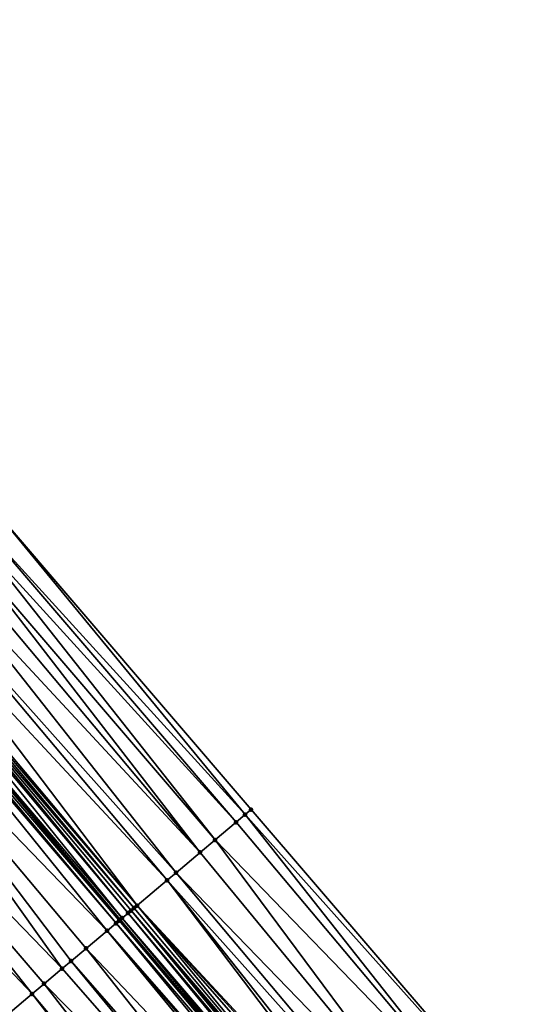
# Model space of a CAD drawing. Header units: feet. Extents: x 2004186 to 2014793, y 836912 to 864902.
# Tile 403 of 656: x 2009130 to 2009156, y 849946 to 849996. Entities that reach past the tile are written whole.
import ezdxf

# ---------------------------------------------------------------- set-up
doc = ezdxf.new("R2010")
doc.units = ezdxf.units.FT
doc.header["$LTSCALE"] = 100
doc.header["$MEASUREMENT"] = 0
for name, color, linetype, lineweight in [('EP_Travel Lane', 5, 'Continuous', 40), ('Road Shots', 4, 'Continuous', 200), ('Road X-Section', 30, 'Continuous', 13)]:
    doc.layers.add(name, color=color, linetype=linetype, lineweight=lineweight)
doc.layers.add('I-77 SB_MM21-27-Surface-Border', color=7, linetype='Continuous')
doc.layers.add('I-77 SB_MM21-27-Surface-TIN', color=7, linetype='Continuous')

msp = doc.modelspace()

# ---------------------------------------------------------------- linework, layer by layer
at = {"layer": 'EP_Travel Lane'}
msp.add_polyline3d([(2009289.296537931, 849766.8143663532, 426.2140556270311), (2009276.421089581, 849782.1187031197, 426.2034524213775), (2009263.545649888, 849797.4230295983, 426.1719737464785), (2009250.664476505, 849812.7291025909, 426.1683175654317), (2009237.782705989, 849828.0281321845, 426.1587595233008), (2009224.900938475, 849843.3271582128, 426.1579321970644), (2009212.019177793, 849858.626176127, 426.1769712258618), (2009199.137408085, 849873.925204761, 426.1697639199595), (2009186.255642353, 849889.2242286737, 426.1741493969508), (2009173.373888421, 849904.5232385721, 426.2126280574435), (2009160.492126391, 849919.8222580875, 426.2279034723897), (2009147.61129366, 849935.1153608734, 426.2757587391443), (2009134.724738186, 849950.4103643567, 426.2853561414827), (2009121.838209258, 849965.7053363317, 426.3253862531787), (2009108.951654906, 849981.0003384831, 426.3362413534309), (2009096.065092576, 849996.2953501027, 426.3379628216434), (2009083.178587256, 850011.5902940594, 426.4051293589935)], dxfattribs=at)
at = {"layer": 'I-77 SB_MM21-27-Surface-Border', "color": 3, "linetype": 'ByBlock', "lineweight": -2}
msp.add_polyline3d([(2009101.702891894, 850001.0384872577, 426.1016760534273), (2009115.036951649, 849986.1199736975, 426.0732741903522), (2009128.371013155, 849971.2014580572, 426.0469270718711), (2009141.39894556, 849956.025483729, 425.982037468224), (2009154.426917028, 849940.8494629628, 425.9619588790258), (2009167.299604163, 849925.554361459, 425.9213416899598), (2009180.181355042, 849910.2553515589, 425.8787174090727), (2009193.063114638, 849894.9563313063, 425.8620500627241), (2009205.944874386, 849879.6573108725, 425.8454355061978), (2009218.826640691, 849864.358282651, 425.8479470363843), (2009231.708403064, 849849.0592590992, 425.8390255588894), (2009244.284192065, 849833.5025918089, 425.8508335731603), (2009256.859986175, 849817.9459184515, 425.8774976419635), (2009269.590475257, 849802.5082758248, 425.8973569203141), (2009282.159816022, 849786.9464547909, 425.9582849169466), (2009295.188307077, 849771.7708733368, 425.9705888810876)], dxfattribs=at)
at = {"layer": 'I-77 SB_MM21-27-Surface-TIN', "color": 128, "linetype": 'ByBlock', "lineweight": -2}
for points in [[(2009128.371013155, 849971.2014580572, 426.0469270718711), (2009127.605808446, 849970.5576710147, 426.0861540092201), (2009141.092863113, 849955.7679695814, 425.9970799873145)], [(2009128.371013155, 849971.2014580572, 426.0469270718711), (2009141.092863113, 849955.7679695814, 425.9970799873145), (2009141.39894556, 849956.025483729, 425.982037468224)], [(2009127.605808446, 849970.5576710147, 426.0861540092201), (2009127.146685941, 849970.1713984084, 426.1100580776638), (2009140.63374241, 849955.3816948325, 426.0230539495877)], [(2009127.605808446, 849970.5576710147, 426.0861540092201), (2009140.63374241, 849955.3816948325, 426.0230539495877), (2009141.092863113, 849955.7679695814, 425.9970799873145)], [(2009127.146685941, 849970.1713984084, 426.1100580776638), (2009126.534518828, 849969.6563727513, 426.1375946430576), (2009139.562458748, 849954.4803894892, 426.0813358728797)], [(2009127.146685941, 849970.1713984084, 426.1100580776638), (2009139.562458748, 849954.4803894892, 426.0813358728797), (2009140.63374241, 849955.3816948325, 426.0230539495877)], [(2009126.534518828, 849969.6563727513, 426.1375946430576), (2009125.922356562, 849969.1413413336, 426.1707005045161), (2009138.797258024, 849953.83659771, 426.1251396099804)], [(2009126.534518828, 849969.6563727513, 426.1375946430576), (2009138.797258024, 849953.83659771, 426.1251396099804), (2009139.562458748, 849954.4803894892, 426.0813358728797)], [(2009125.922356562, 849969.1413413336, 426.1707005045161), (2009125.157149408, 849968.4975571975, 426.2071174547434), (2009138.797258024, 849953.83659771, 426.1251396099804)], [(2009125.157149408, 849968.4975571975, 426.2071174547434), (2009124.238901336, 849967.7250156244, 426.2514073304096), (2009137.572930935, 849952.8065379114, 426.1884110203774)], [(2009125.157149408, 849968.4975571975, 426.2071174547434), (2009137.572930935, 849952.8065379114, 426.1884110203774), (2009138.797258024, 849953.83659771, 426.1251396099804)], [(2009124.238901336, 849967.7250156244, 426.2514073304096), (2009123.473691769, 849967.0812343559, 426.2850516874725), (2009137.113810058, 849952.42026337, 426.2141844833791)], [(2009124.238901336, 849967.7250156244, 426.2514073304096), (2009137.113810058, 849952.42026337, 426.2141844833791), (2009137.572930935, 849952.8065379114, 426.1884110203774)], [(2009123.473691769, 849967.0812343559, 426.2850516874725), (2009122.708492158, 849966.4374412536, 426.3301373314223), (2009135.583404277, 849951.1326849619, 426.2968124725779)], [(2009123.473691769, 849967.0812343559, 426.2850516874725), (2009135.583404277, 849951.1326849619, 426.2968124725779), (2009137.113810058, 849952.42026337, 426.2141844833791)], [(2009122.708492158, 849966.4374412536, 426.3301373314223), (2009122.555449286, 849966.3086861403, 426.3357634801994), (2009135.583404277, 849951.1326849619, 426.2968124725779)], [(2009122.24935542, 849966.0511855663, 426.3376839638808), (2009121.838209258, 849965.7053363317, 426.3253862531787), (2009134.818157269, 849950.4889482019, 426.2874235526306)], [(2009122.402403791, 849966.1799341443, 426.3383760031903), (2009122.24935542, 849966.0511855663, 426.3376839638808), (2009135.12426364, 849950.7464339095, 426.2998767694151)], [(2009122.24935542, 849966.0511855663, 426.3376839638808), (2009134.818157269, 849950.4889482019, 426.2874235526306), (2009135.12426364, 849950.7464339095, 426.2998767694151)], [(2009122.555449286, 849966.3086861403, 426.3357634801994), (2009122.402403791, 849966.1799341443, 426.3383760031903), (2009135.430361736, 849951.0039294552, 426.3028186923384)], [(2009122.402403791, 849966.1799341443, 426.3383760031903), (2009135.277314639, 849950.875179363, 426.3035901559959), (2009135.430361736, 849951.0039294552, 426.3028186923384)], [(2009122.402403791, 849966.1799341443, 426.3383760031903), (2009135.12426364, 849950.7464339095, 426.2998767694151), (2009135.277314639, 849950.875179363, 426.3035901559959)], [(2009122.555449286, 849966.3086861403, 426.3357634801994), (2009135.430361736, 849951.0039294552, 426.3028186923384), (2009135.583404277, 849951.1326849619, 426.2968124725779)], [(2009121.484099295, 849965.4074596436, 426.3178205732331), (2009120.106694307, 849964.2486863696, 426.346467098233), (2009134.052928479, 849949.8451897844, 426.2989729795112)], [(2009121.637148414, 849965.5362073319, 426.3193723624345), (2009121.484099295, 849965.4074596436, 426.3178205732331), (2009134.512060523, 849950.2314510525, 426.2860324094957)], [(2009121.484099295, 849965.4074596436, 426.3178205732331), (2009134.052928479, 849949.8451897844, 426.2989729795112), (2009134.512060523, 849950.2314510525, 426.2860324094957)], [(2009121.637148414, 849965.5362073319, 426.3193723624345), (2009134.665106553, 849950.3602024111, 426.2840364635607), (2009121.838209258, 849965.7053363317, 426.3253862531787)], [(2009121.637148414, 849965.5362073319, 426.3193723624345), (2009134.512060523, 849950.2314510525, 426.2860324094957), (2009134.665106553, 849950.3602024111, 426.2840364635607)], [(2009134.665106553, 849950.3602024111, 426.2840364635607), (2009134.724738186, 849950.4103643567, 426.2853561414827), (2009121.838209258, 849965.7053363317, 426.3253862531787)], [(2009134.818157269, 849950.4889482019, 426.2874235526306), (2009121.838209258, 849965.7053363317, 426.3253862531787), (2009134.724738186, 849950.4103643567, 426.2853561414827)], [(2009120.106694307, 849964.2486863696, 426.346467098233), (2009117.811012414, 849962.3174057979, 426.3862662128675), (2009131.757249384, 849947.9139058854, 426.3419810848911)], [(2009120.106694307, 849964.2486863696, 426.346467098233), (2009132.981613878, 849948.9439212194, 426.3216979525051), (2009134.052928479, 849949.8451897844, 426.2989729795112)], [(2009120.106694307, 849964.2486863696, 426.346467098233), (2009132.216386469, 849948.3001611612, 426.3348336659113), (2009132.981613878, 849948.9439212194, 426.3216979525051)], [(2009120.106694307, 849964.2486863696, 426.346467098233), (2009131.757249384, 849947.9139058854, 426.3419810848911), (2009132.216386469, 849948.3001611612, 426.3348336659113)], [(2009117.811012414, 849962.3174057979, 426.3862662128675), (2009116.43359572, 849961.1586464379, 426.4014608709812), (2009130.226787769, 849946.6263938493, 426.3604406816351)], [(2009117.811012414, 849962.3174057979, 426.3862662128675), (2009130.838974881, 849947.1413957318, 426.3558914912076), (2009131.757249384, 849947.9139058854, 426.3419810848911)], [(2009117.811012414, 849962.3174057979, 426.3862662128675), (2009130.226787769, 849946.6263938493, 426.3604406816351), (2009130.838974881, 849947.1413957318, 426.3558914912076)], [(2009116.43359572, 849961.1586464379, 426.4014608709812), (2009129.002418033, 849945.5963847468, 426.374699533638), (2009130.226787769, 849946.6263938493, 426.3604406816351)], [(2009141.39894556, 849956.025483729, 425.982037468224), (2009141.092863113, 849955.7679695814, 425.9970799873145), (2009154.426917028, 849940.8494629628, 425.9619588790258)], [(2009140.63374241, 849955.3816948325, 426.0230539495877), (2009139.562458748, 849954.4803894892, 426.0813358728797), (2009153.508674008, 849940.0769153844, 426.0120533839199)], [(2009141.092863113, 849955.7679695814, 425.9970799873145), (2009140.63374241, 849955.3816948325, 426.0230539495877), (2009153.508674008, 849940.0769153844, 426.0120533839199)], [(2009141.092863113, 849955.7679695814, 425.9970799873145), (2009153.508674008, 849940.0769153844, 426.0120533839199), (2009154.426917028, 849940.8494629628, 425.9619588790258)], [(2009139.562458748, 849954.4803894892, 426.0813358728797), (2009138.797258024, 849953.83659771, 426.1251396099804), (2009151.519147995, 849938.4030616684, 426.121199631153)], [(2009139.562458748, 849954.4803894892, 426.0813358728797), (2009151.519147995, 849938.4030616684, 426.121199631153), (2009153.508674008, 849940.0769153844, 426.0120533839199)], [(2009138.797258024, 849953.83659771, 426.1251396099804), (2009137.572930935, 849952.8065379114, 426.1884110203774), (2009151.519147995, 849938.4030616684, 426.121199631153)], [(2009137.572930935, 849952.8065379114, 426.1884110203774), (2009137.113810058, 849952.42026337, 426.2141844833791), (2009150.447857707, 849937.501764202, 426.17186851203)], [(2009137.572930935, 849952.8065379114, 426.1884110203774), (2009150.447857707, 849937.501764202, 426.17186851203), (2009151.519147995, 849938.4030616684, 426.121199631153)], [(2009137.113810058, 849952.42026337, 426.2141844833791), (2009135.583404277, 849951.1326849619, 426.2968124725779), (2009149.223522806, 849936.4717136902, 426.2261638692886)], [(2009137.113810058, 849952.42026337, 426.2141844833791), (2009149.529612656, 849936.7292190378, 426.2196286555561), (2009150.447857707, 849937.501764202, 426.17186851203)], [(2009137.113810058, 849952.42026337, 426.2141844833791), (2009149.223522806, 849936.4717136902, 426.2261638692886), (2009149.529612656, 849936.7292190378, 426.2196286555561)], [(2009135.277314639, 849950.875179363, 426.3035901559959), (2009135.12426364, 849950.7464339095, 426.2998767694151), (2009147.999199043, 849935.441649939, 426.293259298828)], [(2009135.430361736, 849951.0039294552, 426.3028186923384), (2009135.277314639, 849950.875179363, 426.3035901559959), (2009148.305287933, 849935.6991564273, 426.2856213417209)], [(2009135.277314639, 849950.875179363, 426.3035901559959), (2009148.152245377, 849935.570400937, 426.2916118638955), (2009148.305287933, 849935.6991564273, 426.2856213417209)], [(2009135.277314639, 849950.875179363, 426.3035901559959), (2009147.999199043, 849935.441649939, 426.293259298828), (2009148.152245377, 849935.570400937, 426.2916118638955)], [(2009135.583404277, 849951.1326849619, 426.2968124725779), (2009135.430361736, 849951.0039294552, 426.3028186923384), (2009148.305287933, 849935.6991564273, 426.2856213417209)], [(2009135.583404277, 849951.1326849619, 426.2968124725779), (2009149.070482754, 849936.3429552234, 426.2350321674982), (2009149.223522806, 849936.4717136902, 426.2261638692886)], [(2009135.583404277, 849951.1326849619, 426.2968124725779), (2009148.764406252, 849936.0854340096, 426.256906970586), (2009149.070482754, 849936.3429552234, 426.2350321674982)], [(2009135.583404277, 849951.1326849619, 426.2968124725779), (2009148.305287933, 849935.6991564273, 426.2856213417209), (2009148.764406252, 849936.0854340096, 426.256906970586)], [(2009134.665106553, 849950.3602024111, 426.2840364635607), (2009134.512060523, 849950.2314510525, 426.2860324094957), (2009147.540038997, 849935.0554219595, 426.2740180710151)], [(2009134.665106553, 849950.3602024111, 426.2840364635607), (2009147.540038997, 849935.0554219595, 426.2740180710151), (2009134.724738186, 849950.4103643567, 426.2853561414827)], [(2009134.818157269, 849950.4889482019, 426.2874235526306), (2009134.724738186, 849950.4103643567, 426.2853561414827), (2009147.61129366, 849935.1153608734, 426.2757587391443)], [(2009147.540038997, 849935.0554219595, 426.2740180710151), (2009147.61129366, 849935.1153608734, 426.2757587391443), (2009134.724738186, 849950.4103643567, 426.2853561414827)], [(2009135.12426364, 849950.7464339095, 426.2998767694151), (2009134.818157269, 849950.4889482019, 426.2874235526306), (2009147.846146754, 849935.3129060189, 426.288063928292)], [(2009134.818157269, 849950.4889482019, 426.2874235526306), (2009147.61129366, 849935.1153608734, 426.2757587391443), (2009147.693090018, 849935.1841673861, 426.2777569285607)], [(2009134.818157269, 849950.4889482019, 426.2874235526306), (2009147.693090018, 849935.1841673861, 426.2777569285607), (2009147.846146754, 849935.3129060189, 426.288063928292)], [(2009135.12426364, 849950.7464339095, 426.2998767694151), (2009147.846146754, 849935.3129060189, 426.288063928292), (2009147.999199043, 849935.441649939, 426.293259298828)], [(2009134.052928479, 849949.8451897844, 426.2989729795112), (2009132.981613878, 849948.9439212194, 426.3216979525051), (2009146.774817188, 849934.411655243, 426.2935923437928)], [(2009134.512060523, 849950.2314510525, 426.2860324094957), (2009134.052928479, 849949.8451897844, 426.2989729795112), (2009147.233952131, 849934.7979130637, 426.2839834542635)], [(2009134.052928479, 849949.8451897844, 426.2989729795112), (2009147.080904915, 849934.6691631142, 426.2846173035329), (2009147.233952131, 849934.7979130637, 426.2839834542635)], [(2009134.052928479, 849949.8451897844, 426.2989729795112), (2009146.774817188, 849934.411655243, 426.2935923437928), (2009147.080904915, 849934.6691631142, 426.2846173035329)], [(2009134.512060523, 849950.2314510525, 426.2860324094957), (2009147.233952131, 849934.7979130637, 426.2839834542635), (2009147.540038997, 849935.0554219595, 426.2740180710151)], [(2009132.981613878, 849948.9439212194, 426.3216979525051), (2009132.216386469, 849948.3001611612, 426.3348336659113), (2009145.3974133, 849933.2528806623, 426.3235004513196)], [(2009132.981613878, 849948.9439212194, 426.3216979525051), (2009145.3974133, 849933.2528806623, 426.3235004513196), (2009146.774817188, 849934.411655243, 426.2935923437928)], [(2009132.216386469, 849948.3001611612, 426.3348336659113), (2009131.757249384, 849947.9139058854, 426.3419810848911), (2009144.93827465, 849932.866627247, 426.3288502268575)], [(2009132.216386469, 849948.3001611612, 426.3348336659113), (2009144.93827465, 849932.866627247, 426.3288502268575), (2009145.3974133, 849933.2528806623, 426.3235004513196)], [(2009131.757249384, 849947.9139058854, 426.3419810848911), (2009130.838974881, 849947.1413957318, 426.3558914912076), (2009144.93827465, 849932.866627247, 426.3288502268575)], [(2009130.838974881, 849947.1413957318, 426.3558914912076), (2009130.226787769, 849946.6263938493, 426.3604406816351), (2009143.101727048, 849931.3216052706, 426.3582881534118)], [(2009130.838974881, 849947.1413957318, 426.3558914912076), (2009143.101727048, 849931.3216052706, 426.3582881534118), (2009144.93827465, 849932.866627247, 426.3288502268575)], [(2009130.226787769, 849946.6263938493, 426.3604406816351), (2009129.002418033, 849945.5963847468, 426.374699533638), (2009142.489543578, 849930.8065990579, 426.3670251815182)], [(2009130.226787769, 849946.6263938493, 426.3604406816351), (2009142.489543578, 849930.8065990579, 426.3670251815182), (2009143.101727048, 849931.3216052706, 426.3582881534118)]]:
    msp.add_3dface(points, dxfattribs=at)
at = {"layer": 'Road Shots', "lineweight": 100}
for p in [(2009141.39894556, 849956.025483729, 425.982037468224), (2009140.63374241, 849955.3816948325, 426.0230539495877), (2009141.092863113, 849955.7679695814, 425.9970799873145), (2009139.562458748, 849954.4803894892, 426.0813358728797), (2009138.797258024, 849953.83659771, 426.1251396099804), (2009137.572930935, 849952.8065379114, 426.1884110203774), (2009137.113810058, 849952.42026337, 426.2141844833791), (2009135.277314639, 849950.875179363, 426.3035901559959), (2009135.430361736, 849951.0039294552, 426.3028186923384), (2009135.583404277, 849951.1326849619, 426.2968124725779), (2009134.665106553, 849950.3602024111, 426.2840364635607), (2009134.818157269, 849950.4889482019, 426.2874235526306), (2009135.12426364, 849950.7464339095, 426.2998767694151), (2009134.052928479, 849949.8451897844, 426.2989729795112), (2009134.512060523, 849950.2314510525, 426.2860324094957), (2009132.981613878, 849948.9439212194, 426.3216979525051), (2009132.216386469, 849948.3001611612, 426.3348336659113), (2009131.757249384, 849947.9139058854, 426.3419810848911), (2009130.838974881, 849947.1413957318, 426.3558914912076), (2009130.226787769, 849946.6263938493, 426.3604406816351)]:
    msp.add_point(p, dxfattribs=at)
at = {"layer": 'Road X-Section', "extrusion": (-0.6437458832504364, 0.7652381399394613, 0.001351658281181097), "elevation": -642957.1606855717, "flags": 128}
msp.add_lwpolyline([(-2084580.823642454, 1294.863199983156), (-2084581.823642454, 1294.91314292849), (-2084583.423642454, 1295.005527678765), (-2084584.223642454, 1295.047559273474), (-2084584.623642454, 1295.068942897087), (-2084585.023642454, 1295.084351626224), (-2084585.423642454, 1295.092167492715), (-2084586.623642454, 1295.106411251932), (-2084587.023642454, 1295.115444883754), (-2084587.823642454, 1295.13573360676), (-2084589.423642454, 1295.164160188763), (-2084590.223642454, 1295.180931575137), (-2084590.823642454, 1295.188232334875), (-2084591.423642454, 1295.19336928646), (-2084591.623642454, 1295.197015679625), (-2084592.223642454, 1295.216938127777), (-2084593.023642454, 1295.241201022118), (-2084594.223642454, 1295.271052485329), (-2084595.423642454, 1295.313954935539), (-2084595.823642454, 1295.321055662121), (-2084596.623642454, 1295.323290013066), (-2084596.823642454, 1295.326659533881), (-2084597.423642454, 1295.34504655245), (-2084597.823642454, 1295.352279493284), (-2084599.623642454, 1295.370046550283), (-2084601.423642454, 1295.39765699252), (-2084602.423642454, 1295.412963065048), (-2084605.223642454, 1295.453408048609), (-2084607.223642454, 1295.486254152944), (-2084607.623642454, 1295.493659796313), (-2084608.023642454, 1295.496370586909), (-2084608.823642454, 1295.490292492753), (-2084609.623642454, 1295.485694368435), (-2084610.023642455, 1295.480803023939), (-2084611.023642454, 1295.460233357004), (-2084613.023642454, 1295.434253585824), (-2084614.623642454, 1295.419994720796), (-2084615.423642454, 1295.415445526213), (-2084616.623642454, 1295.401535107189), (-2084617.223642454, 1295.39438768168), (-2084618.223642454, 1295.381251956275), (-2084619.623642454, 1295.358526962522), (-2084620.223642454, 1295.345586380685), (-2084620.423642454, 1295.343590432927), (-2084620.623642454, 1295.346977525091), (-2084621.023642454, 1295.359430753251), (-2084621.223642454, 1295.363144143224), (-2084621.423642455, 1295.362372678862), (-2084621.623642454, 1295.356366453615), (-2084623.623642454, 1295.273738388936), (-2084624.223642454, 1295.24796490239), (-2084625.823642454, 1295.184693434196), (-2084626.823642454, 1295.14088965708), (-2084628.223642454, 1295.082607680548), (-2084628.823642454, 1295.056633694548), (-2084629.223642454, 1295.041591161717)], dxfattribs=at)

doc.saveas('drawing.dxf')
